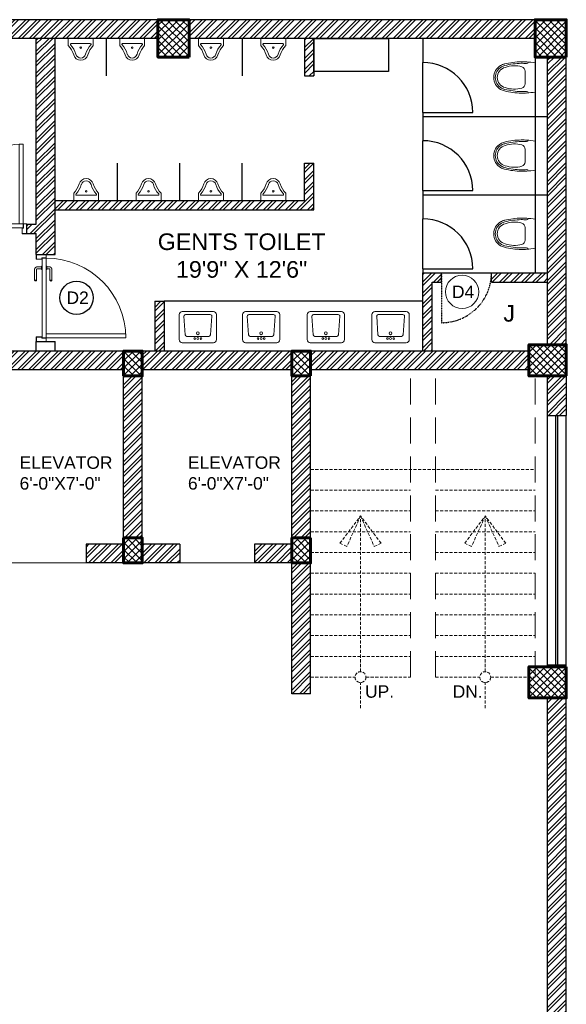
# Model space of a CAD drawing. Header units: inches. Extents: x 105152 to 158499, y 12149 to 30915.
# Tile 284 of 339: x 131521 to 131784, y 17878 to 18352. Entities that reach past the tile are written whole.
import ezdxf

# ---------------------------------------------------------------- set-up
doc = ezdxf.new("R2010")
doc.units = ezdxf.units.IN
doc.header["$MEASUREMENT"] = 0
doc.linetypes.add('HIDDEN', pattern=[0.375, 0.25, -0.125])
for name, color, linetype, lineweight in [('door 2', 42, 'Continuous', 20), ('PD_BRICK WALL_115', 134, 'Continuous', 30), ('PD_BRICK WALL_230', 4, 'Continuous', 50), ('PD_COLUMN', 2, 'Continuous', 60), ('PD_DOOR', 42, 'Continuous', 25), ('PD_FIXTURE', 21, 'Continuous', 25), ('PD_FURNITURE_LOOSE', 20, 'Continuous', 18), ('PD_HATCH', 45, 'Continuous', 9), ('PD_STAIR', 32, 'Continuous', 13), ('PD_WINDOW', 140, 'Continuous', 25)]:
    doc.layers.add(name, color=color, linetype=linetype, lineweight=lineweight)
doc.layers.add('PD_025_TEXT', color=61, linetype='Continuous')
doc.styles.get("Standard").update_dxf_attribs({"font": 'arial.ttf', "height": 6})
doc.styles.add('style1', font='arial.ttf', dxfattribs={"height": 500})
doc.styles.add('STYLE3', font='romans.shx', dxfattribs={"height": 4})
pattern_1 = [(45, (157797.4604, 36231.8138), (-2.65165043, 2.65165043), []), (45, (157799.228, 36231.8138), (-2.65165043, 2.65165043), [])]
pattern_2 = [(45, (276111.2745, 44121.918), (-1.767766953, 1.767766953), []), (135, (276111.2745, 44121.918), (-1.767766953, -1.767766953), [])]

# ---------------------------------------------------------------- blocks, each defined once
blk = doc.blocks.new('door 1')
at = {"layer": 'PD_DOOR', "color": 251, "lineweight": 5}
for p, q in [((159756, 15338), (159696, 15338)), ((159696, 15338), (159696, 15313)), ((159696, 15313), (159696, 15338)), ((159696, 15338), (159756, 15338)), ((159696, 15213), (159696, 15338)), ((159696, 15313), (159698, 15313)), ((159698, 15313), (159696, 15313)), ((159698, 15313), (159698, 15336)), ((159698, 15336), (159754, 15336)), ((159754, 15336), (159698, 15336)), ((159698, 15336), (159698, 15313)), ((159754, 15336), (159754, 15268)), ((159754, 15268), (159754, 15336)), ((159756, 15266), (159756, 15338)), ((159756, 15338), (159756, 15266)), ((160473, 15356), (160473, 15360)), ((160473, 15360), (160473, 15356)), ((160603, 15360), (160473, 15360)), ((160473, 15360), (160473, 15336)), ((160473, 15360), (160473, 15360)), ((160473, 15335), (160473, 15360)), ((160473, 15335), (160473, 15339)), ((160473, 15339), (160473, 15335)), ((160473, 15336), (160473, 15335)), ((160473, 15335), (160603, 15335)), ((160605, 15273), (160605, 15263)), ((160622, 15273), (160605, 15273)), ((160605, 15273), (160622, 15273)), ((160615, 15323), (160615, 15273)), ((160640, 15273), (160615, 15273)), ((160615, 15273), (160622, 15273)), ((160622, 15273), (160625, 15273)), ((160625, 15273), (160628, 15273)), ((160628, 15273), (160631, 15273)), ((160628, 15273), (160650, 15273)), ((160631, 15273), (160634, 15273)), ((160634, 15273), (160640, 15273)), ((160650, 15273), (160634, 15273)), ((160640, 15273), (160640, 15323)), ((160650, 15263), (160650, 15273)), ((160796, 15338), (160736, 15338)), ((160736, 15338), (160736, 15266)), ((160736, 15266), (160736, 15338)), ((160736, 15338), (160796, 15338)), ((160738, 15268), (160738, 15336)), ((160738, 15336), (160794, 15336)), ((160794, 15336), (160738, 15336)), ((160738, 15336), (160738, 15268)), ((160794, 15336), (160794, 15313)), ((160794, 15313), (160794, 15336)), ((160794, 15313), (160796, 15313)), ((160796, 15313), (160794, 15313)), ((160796, 15313), (160796, 15338)), ((160796, 15338), (160796, 15313)), ((160796, 15338), (160796, 15213)), ((159698, 15238), (159696, 15238)), ((159696, 15238), (159696, 15213)), ((159696, 15213), (159696, 15238)), ((159696, 15238), (159698, 15238)), ((159696, 15213), (159741, 15213)), ((159741, 15213), (159696, 15213)), ((159696, 15213), (159744, 15213)), ((159744, 15213), (159696, 15213)), ((159698, 15215), (159698, 15238)), ((159698, 15238), (159698, 15215)), ((159739, 15215), (159698, 15215)), ((159698, 15215), (159739, 15215)), ((159754, 15268), (159739, 15268)), ((159739, 15268), (159739, 15215)), ((159739, 15215), (159739, 15268)), ((159739, 15268), (159754, 15268)), ((159741, 15213), (159741, 15266)), ((159741, 15266), (159756, 15266)), ((159756, 15266), (159741, 15266)), ((159741, 15266), (159741, 15213)), ((160748, 15263), (159744, 15263)), ((159744, 15263), (159744, 15213)), ((160748, 15263), (159744, 15263)), ((159744, 15263), (159744, 15213)), ((159794, 15213), (159744, 15213)), ((159744, 15213), (159744, 14209)), ((159744, 15213), (160748, 15213)), ((159744, 15213), (159794, 15213)), ((159744, 15213), (159794, 15213)), ((159794, 15213), (159744, 15213)), ((159794, 14209), (159794, 15213)), ((159794, 15213), (160748, 15213)), ((159794, 15213), (160748, 15213)), ((160748, 15213), (159794, 15213)), ((160473, 15165), (160473, 15161)), ((160473, 15161), (160473, 15165)), ((160603, 15165), (160473, 15165)), ((160473, 15165), (160473, 15141)), ((160473, 15165), (160473, 15165)), ((160473, 15140), (160473, 15165)), ((160650, 15263), (160605, 15263)), ((160605, 15263), (160650, 15263)), ((160605, 15213), (160605, 15203)), ((160605, 15213), (160650, 15213)), ((160639, 15213), (160605, 15213)), ((160605, 15203), (160650, 15203)), ((160650, 15203), (160605, 15203)), ((160615, 15203), (160615, 15178)), ((160615, 15203), (160640, 15203)), ((160640, 15203), (160615, 15203)), ((160618, 15268), (160618, 15263)), ((160638, 15268), (160618, 15268)), ((160618, 15268), (160638, 15268)), ((160638, 15263), (160618, 15263)), ((160618, 15263), (160638, 15263)), ((160618, 15213), (160618, 15208)), ((160618, 15213), (160638, 15213)), ((160618, 15213), (160618, 15213)), ((160638, 15213), (160618, 15213)), ((160618, 15208), (160638, 15208)), ((160638, 15208), (160618, 15208)), ((160638, 15263), (160638, 15268)), ((160638, 15208), (160638, 15213)), ((160650, 15213), (160639, 15213)), ((160640, 15178), (160640, 15203)), ((160650, 15203), (160650, 15213)), ((160736, 15266), (160751, 15266)), ((160751, 15266), (160736, 15266)), ((160753, 15268), (160738, 15268)), ((160738, 15268), (160753, 15268)), ((160748, 15213), (160748, 15263)), ((160748, 15263), (160748, 15213)), ((160748, 15213), (160796, 15213)), ((160796, 15213), (160748, 15213)), ((160751, 15266), (160751, 15213)), ((160751, 15213), (160751, 15266)), ((160751, 15213), (160796, 15213)), ((160796, 15213), (160751, 15213)), ((160753, 15215), (160753, 15268)), ((160753, 15268), (160753, 15215)), ((160794, 15215), (160753, 15215)), ((160753, 15215), (160794, 15215)), ((160796, 15238), (160794, 15238)), ((160794, 15238), (160794, 15215)), ((160794, 15215), (160794, 15238)), ((160794, 15238), (160796, 15238)), ((160796, 15213), (160796, 15238)), ((160796, 15238), (160796, 15213)), ((160473, 15144), (160473, 15140)), ((160473, 15140), (160473, 15144)), ((160473, 15141), (160473, 15140)), ((160473, 15140), (160603, 15140)), ((159744, 14209), (159794, 14209))]:
    blk.add_line(p, q, dxfattribs=at)
at = {"layer": 'PD_DOOR', "color": 251, "lineweight": 5, "flags": 128}
for points in [[(160460, 15348), (160460, 15348), (160460, 15349), (160461, 15349), (160461, 15350), (160461, 15350), (160461, 15351), (160461, 15351), (160461, 15352), (160461, 15352), (160461, 15353), (160462, 15353), (160462, 15353), (160462, 15354), (160462, 15354), (160463, 15355), (160463, 15355), (160463, 15356), (160464, 15356), (160464, 15356), (160464, 15357), (160465, 15357), (160465, 15357), (160465, 15358), (160466, 15358), (160466, 15358), (160467, 15358), (160467, 15359), (160467, 15359), (160468, 15359), (160468, 15359), (160469, 15359), (160469, 15360), (160470, 15360), (160470, 15360), (160471, 15360), (160471, 15360), (160472, 15360), (160472, 15360), (160473, 15360), (160473, 15360)], [(160473, 15335), (160472, 15335), (160472, 15335), (160471, 15335), (160471, 15335), (160470, 15335), (160470, 15336), (160469, 15336), (160469, 15336), (160469, 15336), (160468, 15336), (160468, 15336), (160467, 15337), (160467, 15337), (160466, 15337), (160466, 15337), (160465, 15338), (160465, 15338), (160465, 15338), (160464, 15339), (160464, 15339), (160464, 15339), (160463, 15340), (160463, 15340), (160463, 15340), (160462, 15341), (160462, 15341), (160462, 15342), (160462, 15342), (160461, 15343), (160461, 15343), (160461, 15344), (160461, 15344), (160461, 15345), (160461, 15345), (160461, 15346), (160461, 15346), (160460, 15347), (160460, 15347), (160460, 15348), (160460, 15348)], [(160640, 15323), (160640, 15324), (160640, 15326), (160640, 15327), (160640, 15329), (160640, 15330), (160639, 15332), (160639, 15333), (160639, 15334), (160638, 15336), (160637, 15337), (160637, 15339), (160636, 15340), (160635, 15341), (160635, 15343), (160634, 15344), (160633, 15345), (160632, 15346), (160631, 15347), (160630, 15348), (160629, 15350), (160628, 15351), (160627, 15352), (160626, 15352), (160624, 15353), (160623, 15354), (160622, 15355), (160621, 15356), (160619, 15356), (160618, 15357), (160617, 15358), (160615, 15358), (160614, 15359), (160612, 15359), (160611, 15359), (160609, 15360), (160608, 15360), (160606, 15360), (160605, 15360), (160603, 15360), (160603, 15360)], [(160603, 15335), (160603, 15335), (160604, 15335), (160604, 15335), (160605, 15335), (160605, 15335), (160606, 15335), (160606, 15335), (160607, 15335), (160607, 15334), (160608, 15334), (160608, 15334), (160609, 15334), (160609, 15333), (160610, 15333), (160610, 15333), (160610, 15333), (160611, 15332), (160611, 15332), (160612, 15332), (160612, 15331), (160612, 15331), (160613, 15331), (160613, 15330), (160613, 15330), (160613, 15329), (160614, 15329), (160614, 15329), (160614, 15328), (160614, 15328), (160615, 15327), (160615, 15327), (160615, 15326), (160615, 15326), (160615, 15325), (160615, 15325), (160615, 15324), (160615, 15324), (160615, 15323), (160615, 15323), (160615, 15323)], [(160460, 15153), (160460, 15153), (160460, 15154), (160461, 15154), (160461, 15155), (160461, 15155), (160461, 15156), (160461, 15156), (160461, 15157), (160461, 15157), (160461, 15158), (160462, 15158), (160462, 15158), (160462, 15159), (160462, 15159), (160463, 15160), (160463, 15160), (160463, 15161), (160464, 15161), (160464, 15161), (160464, 15162), (160465, 15162), (160465, 15162), (160465, 15163), (160466, 15163), (160466, 15163), (160467, 15163), (160467, 15164), (160467, 15164), (160468, 15164), (160468, 15164), (160469, 15164), (160469, 15165), (160470, 15165), (160470, 15165), (160471, 15165), (160471, 15165), (160472, 15165), (160472, 15165), (160473, 15165), (160473, 15165)], [(160473, 15140), (160472, 15140), (160472, 15140), (160471, 15140), (160471, 15140), (160470, 15140), (160470, 15141), (160469, 15141), (160469, 15141), (160469, 15141), (160468, 15141), (160468, 15141), (160467, 15142), (160467, 15142), (160466, 15142), (160466, 15142), (160465, 15143), (160465, 15143), (160465, 15143), (160464, 15144), (160464, 15144), (160464, 15144), (160463, 15145), (160463, 15145), (160463, 15145), (160462, 15146), (160462, 15146), (160462, 15147), (160462, 15147), (160461, 15148), (160461, 15148), (160461, 15149), (160461, 15149), (160461, 15150), (160461, 15150), (160461, 15151), (160461, 15151), (160460, 15152), (160460, 15152), (160460, 15153), (160460, 15153)], [(160603, 15140), (160604, 15140), (160606, 15140), (160607, 15140), (160609, 15141), (160610, 15141), (160612, 15141), (160613, 15142), (160615, 15142), (160616, 15143), (160618, 15143), (160619, 15144), (160620, 15144), (160622, 15145), (160623, 15146), (160624, 15147), (160625, 15148), (160627, 15148), (160628, 15149), (160629, 15150), (160630, 15152), (160631, 15153), (160632, 15154), (160633, 15155), (160634, 15156), (160634, 15157), (160635, 15159), (160636, 15160), (160637, 15161), (160637, 15163), (160638, 15164), (160638, 15165), (160639, 15167), (160639, 15168), (160640, 15170), (160640, 15171), (160640, 15173), (160640, 15174), (160640, 15176), (160640, 15177), (160640, 15178)], [(160615, 15178), (160615, 15177), (160615, 15177), (160615, 15176), (160615, 15176), (160615, 15175), (160615, 15175), (160615, 15174), (160615, 15174), (160615, 15173), (160614, 15173), (160614, 15172), (160614, 15172), (160614, 15171), (160614, 15171), (160613, 15171), (160613, 15170), (160613, 15170), (160612, 15169), (160612, 15169), (160612, 15169), (160611, 15168), (160611, 15168), (160611, 15168), (160610, 15167), (160610, 15167), (160609, 15167), (160609, 15167), (160608, 15166), (160608, 15166), (160607, 15166), (160607, 15166), (160607, 15166), (160606, 15166), (160606, 15165), (160605, 15165), (160605, 15165), (160604, 15165), (160604, 15165), (160603, 15165), (160603, 15165)]]:
    blk.add_lwpolyline(points, dxfattribs=at)
at = {"layer": 'PD_DOOR', "color": 251, "lineweight": 5}
blk.add_arc((159744, 15213), 1004, 270, 0, dxfattribs=at)
blk = doc.blocks.new('DOOR1')
at = {"color": 251, "xscale": 0.03818181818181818, "yscale": 0.03818181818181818, "zscale": 0.03818181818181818, "rotation": 90}
blk.add_blockref('door 1', (-2370.94, -8406.75), dxfattribs=at)
blk = doc.blocks.new('A$C24556D30')
at = {"color": 251, "lineweight": 5}
for p, q in [((170, 400), (170, 20)), ((300, 210), (300, 292)), ((300, 210), (300, 128))]:
    blk.add_line(p, q, dxfattribs=at)
for points in [[(280, 413, 0.02753), (170, 400, 0.02753)], [(570, 386, 0.054905), (350, 415, 0.054905)], [(565, 366, 0.054905), (350, 395, 0.054905)], [(300, 210), (300, 290, 0.704392)], [(300, 210), (300, 130, -0.704392)], [(170, 20, 0.02753), (280, 7, 0.02753)], [(565, 54, -0.054905), (350, 25, -0.054905)], [(570, 34, -0.054905), (350, 5, -0.054905)]]:
    blk.add_lwpolyline(points, format="xyb", dxfattribs=at)
for centre, radius, start, end in [((280, 413), 20, 184.5905, 273.8823), ((350, -585), 1000, 90, 94.0204), ((350, -585), 980, 90, 94.0204), ((360, 292), 60, 105.9249, 180), ((439, 15), 348, 69.701, 105.9249), ((530, 210), 135, 0, 77.2425), ((530, 210), 160, 60, 77.2425), ((530, 210), 180, 60, 77.2425), ((530, 210), 160, 0, 60), ((530, 210), 180, 0, 60), ((530, 210), 135, 282.7575, 0), ((530, 210), 160, 300, 0), ((530, 210), 180, 300, 0), ((280, 7), 20, 86.1177, 175.4095), ((350, 1005), 1000, 265.9796, 270), ((350, 1005), 980, 265.9796, 270), ((360, 128), 60, 180, 254.0751), ((439, 405), 348, 254.0751, 290.299), ((530, 210), 160, 282.7575, 300), ((530, 210), 180, 282.7575, 300)]:
    blk.add_arc(centre, radius, start, end, dxfattribs=at)
blk = doc.blocks.new('LV')
at = {"color": 251, "lineweight": 5}
for p, q in [((-254, 510), (254, 510)), ((-305, 51), (-305, 459)), ((-205, 127), (-226, 431)), ((-201, 458), (203, 458)), ((228, 431), (205, 127)), ((305, 459), (305, 51)), ((254, 0), (-254, 0)), ((180, 103), (-180, 103))]:
    blk.add_line(p, q, dxfattribs=at)
for centre, radius in [((0, 154), 23.6), ((-51, 67), 14.4), ((0, 67), 15.3), ((51, 67), 14.4)]:
    blk.add_circle(centre, radius, dxfattribs=at)
for centre, radius, start, end in [((-254, 459), 50.8, 90, 180), ((254, 459), 50.8, 0, 90), ((-201, 433), 25.4, 90, 184.2016), ((203, 433), 25.4, 355.4179, 90), ((-254, 51), 50.8, 180, 270), ((-180, 129), 25.4, 184.2016, 270), ((180, 129), 25.4, 270, 355.4179), ((254, 51), 50.8, 270, 0)]:
    blk.add_arc(centre, radius, start, end, dxfattribs=at)
blk = doc.blocks.new('A$C33087201')
at = {"color": 251, "lineweight": 5}
for p, q in [((0, 290), (165, 290)), ((0, 290), (0, 193)), ((330, 290), (165, 290)), ((330, 290), (330, 193)), ((38, 221), (292, 221))]:
    blk.add_line(p, q, dxfattribs=at)
blk.add_circle((165, 168), 10.4, dxfattribs=at)
for centre, radius, start, end in [((-216, -16), 301, 16.9059, 44.1446), ((38, 211), 10, 90, 221.8242), ((-216, -16), 331, 16.9059, 41.8242), ((546, -16), 331, 138.1758, 163.0941), ((546, -16), 301, 135.8554, 163.0941), ((292, 211), 10, 318.1758, 90), ((165, 96), 96.2, 195.0681, 270.0943), ((165, 96), 66.2, 195.0681, 270.0943), ((165, 96), 66.2, 269.9057, 344.9319), ((165, 96), 96.2, 269.9057, 344.9319)]:
    blk.add_arc(centre, radius, start, end, dxfattribs=at)
blk = doc.blocks.new('D4')
at = {"layer": 'PD_DOOR', "lineweight": 5}
blk.add_circle((0, 0), 8, dxfattribs=at)
at = {"layer": 'PD_DOOR', "insert": (-4.87, 3.03), "char_height": 6, "width": 47.1418, "attachment_point": 1}
blk.add_mtext('D4', dxfattribs=at)

msp = doc.modelspace()

# ---------------------------------------------------------------- hatches: boundary and pattern name
at = {"layer": 'PD_HATCH'}
h = msp.add_hatch(dxfattribs=at)
h.set_pattern_fill('ANSI32', color=256, scale=10)
h.set_pattern_definition([(45, (130673.841, 17518.1774), (-2.65165, 2.65165), []), (45, (130675.6088, 17518.1774), (-2.65165, 2.65165), [])])
h.paths.add_polyline_path([(130676.99, 17560.93), (130667.99, 17560.93), (130667.99, 17479.43), (130676.99, 17479.43)])
h.paths.add_polyline_path([(131038.49, 17413.43), (130868.99, 17413.43), (130868.99, 17404.43), (131038.49, 17404.43)])
h.paths.add_polyline_path([(131222.99, 17413.43), (131053.49, 17413.43), (131053.49, 17404.43), (131222.99, 17404.43)])
h.paths.add_polyline_path([(130676.99, 18277.43), (130667.99, 18277.43), (130667.99, 18195.93), (130676.99, 18195.93)])
h.paths.add_polyline_path([(130676.99, 18180.93), (130667.99, 18180.93), (130667.99, 18040.93), (130676.99, 18040.93)])
h.paths.add_polyline_path([(130676.99, 18025.93), (130667.99, 18025.93), (130667.99, 17885.93), (130676.99, 17885.93)])
h.paths.add_polyline_path([(130676.99, 17870.93), (130667.99, 17870.93), (130667.99, 17730.93), (130676.99, 17730.93)])
h.paths.add_polyline_path([(130676.99, 17715.93), (130667.99, 17715.93), (130667.99, 17575.93), (130676.99, 17575.93)])
h.paths.add_polyline_path([(131768.99, 18352.43), (131602.49, 18352.43), (131602.49, 18343.43), (131768.99, 18343.43)])
h.paths.add_polyline_path([(131587.49, 18352.43), (131422.49, 18352.43), (131422.49, 18343.43), (131587.49, 18343.43)])
h.paths.add_polyline_path([(131407.49, 18352.43), (131237.99, 18352.43), (131237.99, 18343.43), (131407.49, 18343.43)])
h.paths.add_polyline_path([(131222.99, 18352.43), (131053.49, 18352.43), (131053.49, 18343.43), (131222.99, 18343.43)])
h.paths.add_polyline_path([(130853.99, 18352.43), (130742.99, 18352.43), (130742.99, 18343.43), (130853.99, 18343.43)])
h.paths.add_polyline_path([(130727.99, 18352.43), (130667.99, 18352.43), (130667.99, 18292.43), (130676.99, 18292.43), (130676.99, 18343.43), (130727.99, 18343.43)])
h.paths.add_polyline_path([(130676.99, 17464.43), (130667.99, 17464.43), (130667.99, 17404.43), (130727.99, 17404.43), (130727.99, 17413.43), (130676.99, 17413.43)])
h.paths.add_polyline_path([(130853.99, 17413.43), (130742.99, 17413.43), (130742.99, 17404.43), (130853.99, 17404.43)])
h.paths.add_polyline_path([(131262.74, 17413.43), (131237.99, 17413.43), (131237.99, 17404.43), (131262.74, 17404.43)])
h.paths.add_polyline_path([(131407.49, 17413.43), (131382.74, 17413.43), (131382.74, 17404.43), (131407.49, 17404.43)])
h.paths.add_polyline_path([(131444.99, 17413.43), (131422.49, 17413.43), (131422.49, 17404.43), (131444.99, 17404.43)])
h.paths.add_polyline_path([(131587.49, 17413.43), (131564.99, 17413.43), (131564.99, 17404.43), (131587.49, 17404.43)])
h.paths.add_polyline_path([(131624.99, 17413.43), (131602.49, 17413.43), (131602.49, 17404.43), (131624.99, 17404.43)])
h.paths.add_polyline_path([(131768.99, 17413.43), (131744.99, 17413.43), (131744.99, 17404.43), (131768.99, 17404.43)])
h.paths.add_polyline_path([(131783.99, 17422.43), (131774.99, 17422.43)])
h.paths.add_polyline_path([(131783.99, 17560.93), (131774.99, 17560.93), (131774.99, 17422.43), (131783.99, 17422.43)])
h.paths.add_polyline_path([(131783.99, 17715.93), (131774.99, 17715.93), (131774.99, 17575.93), (131783.99, 17575.93)])
h.paths.add_polyline_path([(131783.99, 18025.93), (131774.99, 18025.93), (131774.99, 17730.93), (131783.99, 17730.93)])
h.paths.add_polyline_path([(131783.99, 18334.43), (131774.99, 18334.43), (131774.99, 18195.93), (131783.99, 18195.93)])
h.paths.add_polyline_path([(131765.99, 18192.93), (131660.99, 18192.93), (131660.99, 18183.93), (131765.99, 18183.93)])
h.paths.add_polyline_path([(131660.99, 18180.93), (131651.99, 18180.93), (131651.99, 18102.93), (131660.99, 18102.93)])
h.paths.add_polyline_path([(131651.99, 18192.93), (131579.99, 18192.93), (131579.99, 18183.93), (131651.99, 18183.93)])
h.paths.add_polyline_path([(131579.99, 18180.93), (131570.99, 18180.93), (131570.99, 18102.93), (131579.99, 18102.93)])
h.paths.add_polyline_path([(131570.99, 18192.93), (131489.99, 18192.93), (131489.99, 18090.93), (131516.99, 18090.93), (131516.99, 18099.93), (131498.99, 18099.93), (131498.99, 18183.93), (131570.99, 18183.93)])
h.paths.add_polyline_path([(131570.99, 18099.93), (131552.99, 18099.93), (131552.99, 18090.93), (131570.99, 18090.93)], flags=17)
h.paths.add_polyline_path([(131597.99, 18099.93), (131579.99, 18099.93), (131579.99, 18090.93), (131597.99, 18090.93)])
h.paths.add_polyline_path([(131651.99, 18099.93), (131633.99, 18099.93), (131633.99, 18090.93), (131651.99, 18090.93)])
h.paths.add_polyline_path([(131660.99, 18090.93), (131651.99, 18090.93), (131651.99, 18027.93), (131660.99, 18027.93)])
h.paths.add_polyline_path([(131783.99, 18041.93), (131774.99, 18041.93), (131774.99, 18040.93), (131783.99, 18040.93)])
h.paths.add_polyline_path([(131783.99, 18180.93), (131774.99, 18180.93), (131774.99, 18161.93), (131783.99, 18161.93)])
h.paths.add_polyline_path([(130905.74, 18343.43), (130905.74, 18352.43), (130868.99, 18352.43), (130868.99, 18343.43)])
h.paths.add_polyline_path([(131001.74, 18352.43), (131001.74, 18343.43), (131038.49, 18343.43), (131038.49, 18352.43)])
h = msp.add_hatch(dxfattribs=at)
h.set_pattern_fill('ANSI37', color=256, scale=20)
h.set_pattern_definition(pattern_2)
h.paths.add_polyline_path([(131602.49, 18352.43), (131587.49, 18352.43), (131587.49, 18334.43), (131602.49, 18334.43)])
h = msp.add_hatch(dxfattribs=at)
h.set_pattern_fill('ANSI37', color=256, scale=20)
h.set_pattern_definition(pattern_2)
h.paths.add_polyline_path([(131783.99, 18352.43), (131768.99, 18352.43), (131768.99, 18334.43), (131783.99, 18334.43)])
h = msp.add_hatch(dxfattribs=at)
h.set_pattern_fill('ANSI32', color=256, scale=10)
h.set_pattern_definition(pattern_1)
h.paths.add_polyline_path([(131258.99, 18343.43), (131252.99, 18343.43), (131252.99, 18307.43), (131258.99, 18307.43)])
h.paths.add_polyline_path([(131258.99, 18307.43), (131252.99, 18307.43), (131252.99, 18271.43), (131258.99, 18271.43)])
h.paths.add_polyline_path([(131252.99, 18271.43), (131252.99, 18235.43), (131258.99, 18235.43), (131258.99, 18271.43)])
h.paths.add_polyline_path([(131258.99, 18235.43), (131252.99, 18235.43), (131252.99, 18199.43), (131258.99, 18199.43)])
h.paths.add_polyline_path([(131258.99, 18199.43), (131252.99, 18199.43), (131252.99, 18163.43), (131258.99, 18163.43)])
h.paths.add_polyline_path([(131258.99, 18163.43), (131252.99, 18163.43), (131252.99, 18127.43), (131258.99, 18127.43)])
h.paths.add_polyline_path([(131537.99, 18343.43), (131528.99, 18343.43), (131528.99, 18253.93), (131524.49, 18253.93), (131524.49, 18249.43), (131528.99, 18249.43), (131528.99, 18239.43), (131537.99, 18239.43)])
h.paths.add_polyline_path([(131456.99, 18343.43), (131452.49, 18343.43), (131452.49, 18253.93), (131447.99, 18253.93), (131447.99, 18249.43), (131482.49, 18249.43), (131482.49, 18253.93), (131456.99, 18253.93)])
h.paths.add_polyline_path([(131452.49, 18325.43), (131449.49, 18325.43), (131449.49, 18320.93), (131452.49, 18320.93)], flags=17)
h.paths.add_polyline_path([(131425.49, 18325.43), (131422.49, 18325.43), (131422.49, 18334.43), (131417.99, 18334.43), (131417.99, 18325.43), (131407.49, 18325.43), (131407.49, 18320.93), (131425.49, 18320.93)])
h.paths.add_polyline_path([(131371.49, 18343.43), (131366.99, 18343.43), (131366.99, 18327.43), (131366.99, 18320.93), (131371.49, 18320.93), (131371.49, 18325.43)])
h.paths.add_polyline_path([(131662.49, 18343.43), (131657.99, 18343.43), (131657.99, 18325.43), (131662.49, 18325.43)])
h = msp.add_hatch(dxfattribs=at)
h.set_pattern_fill('ANSI32', color=256, scale=10)
h.set_pattern_definition(pattern_1)
h.paths.add_polyline_path([(131590.49, 18216.93), (131585.99, 18216.93), (131585.99, 18192.93), (131590.49, 18192.93)])
h.paths.add_polyline_path([(131723.99, 18230.55), (131714.99, 18230.55), (131714.99, 18192.93), (131719.49, 18192.93), (131719.49, 18226.05), (131723.99, 18226.05)])
h.paths.add_polyline_path([(131774.99, 18230.55), (131747.99, 18230.55), (131747.99, 18226.05), (131774.99, 18226.05)])
h.paths.add_polyline_path([(131662.49, 18283.43), (131657.99, 18283.43), (131657.99, 18265.43), (131537.99, 18265.43), (131537.99, 18260.93), (131662.49, 18260.93)])
h = msp.add_hatch(dxfattribs=at)
h.set_pattern_fill('ANSI37', color=256, scale=20)
h.set_pattern_definition(pattern_2)
h.paths.add_polyline_path([(131660.99, 18180.93), (131660.99, 18192.93), (131651.99, 18192.93), (131651.99, 18180.93)])
h.paths.add_polyline_path([(131579.99, 18180.93), (131579.99, 18192.93), (131570.99, 18192.93), (131570.99, 18180.93)])
h.paths.add_polyline_path([(131579.99, 18090.93), (131579.99, 18102.93), (131570.99, 18102.93), (131570.99, 18090.93)])
h.paths.add_polyline_path([(131660.99, 18102.93), (131651.99, 18102.93), (131651.99, 18090.93), (131660.99, 18090.93)])
h = msp.add_hatch(dxfattribs=at)
h.set_pattern_fill('ANSI37', color=256, scale=20)
h.set_pattern_definition(pattern_2)
h.paths.add_polyline_path([(131783.99, 18180.93), (131783.99, 18195.93), (131765.99, 18195.93), (131765.99, 18180.93)])
h = msp.add_hatch(dxfattribs=at)
h.set_pattern_fill('ANSI37', color=256, scale=20)
h.set_pattern_definition(pattern_2)
h.paths.add_polyline_path([(131783.99, 18040.93), (131783.99, 18025.93), (131765.99, 18025.93), (131765.99, 18040.93)])

# ---------------------------------------------------------------- linework, layer by layer
at = {"layer": 'door 2'}
for p, q in [((131516.99, 18090.93), (131552.99, 18090.93)), ((131597.99, 18090.93), (131633.99, 18090.93))]:
    msp.add_line(p, q, dxfattribs=at)
at = {"layer": 'PD_BRICK WALL_115', "lineweight": 30}
for p, q in [((131783.99, 18352.43), (131001.74, 18352.43)), ((131587.49, 18343.43), (131422.49, 18343.43)), ((131528.99, 18253.93), (131528.99, 18343.43)), ((131768.99, 18343.43), (131602.48, 18343.43)), ((131657.99, 18343.43), (131657.99, 18325.43)), ((131662.49, 18343.43), (131662.49, 18325.43)), ((131768.99, 18334.43), (131768.99, 18230.55)), ((131657.99, 18325.43), (131662.49, 18325.43)), ((131657.99, 18265.43), (131657.99, 18283.43)), ((131657.99, 18283.43), (131662.49, 18283.43)), ((131662.49, 18260.93), (131662.49, 18283.43)), ((131537.99, 18265.43), (131657.99, 18265.43)), ((131537.99, 18260.93), (131662.49, 18260.93)), ((131524.49, 18253.93), (131528.99, 18253.93)), ((131524.49, 18249.43), (131524.49, 18253.93)), ((131524.49, 18249.43), (131528.99, 18249.43)), ((131528.99, 18239.43), (131528.99, 18249.43)), ((131714.99, 18192.93), (131714.99, 18230.55)), ((131714.99, 18230.55), (131723.99, 18230.55)), ((131723.99, 18226.05), (131723.99, 18230.55)), ((131747.99, 18230.55), (131774.99, 18230.55)), ((131747.99, 18226.05), (131747.99, 18230.55)), ((131719.49, 18192.93), (131719.49, 18226.05)), ((131719.49, 18226.05), (131723.99, 18226.05)), ((131747.99, 18226.05), (131774.99, 18226.05)), ((131585.99, 18216.93), (131585.99, 18192.93)), ((131585.99, 18216.93), (131590.49, 18216.93)), ((131590.49, 18216.93), (131590.49, 18192.93)), ((131570.99, 18192.93), (131489.99, 18192.93)), ((131765.99, 18192.93), (131570.99, 18192.93)), ((131570.99, 18183.93), (131498.99, 18183.93)), ((131570.99, 18099.93), (131570.99, 18183.93)), ((131579.99, 18099.93), (131579.99, 18183.93)), ((131651.99, 18183.93), (131579.99, 18183.93)), ((131651.99, 18099.93), (131651.99, 18183.93)), ((131660.99, 18027.93), (131660.99, 18183.93)), ((131765.99, 18183.93), (131660.99, 18183.93)), ((131774.99, 18161.93), (131774.99, 18180.93)), ((131783.99, 18180.93), (131783.99, 18161.93)), ((131774.99, 18161.93), (131783.99, 18161.93)), ((131570.99, 18099.93), (131552.99, 18099.93)), ((131552.99, 18099.93), (131552.99, 18090.93)), ((131597.99, 18099.93), (131579.99, 18099.93)), ((131597.99, 18099.93), (131597.99, 18090.93)), ((131651.99, 18099.93), (131633.99, 18099.93)), ((131633.99, 18099.93), (131633.99, 18090.93)), ((131570.99, 18090.93), (131552.99, 18090.93)), ((131597.99, 18090.93), (131570.99, 18090.93)), ((131651.99, 18090.93), (131633.99, 18090.93)), ((131651.99, 18027.93), (131651.99, 18090.93)), ((131774.99, 18040.93), (131774.99, 18041.93)), ((131774.99, 18041.93), (131783.99, 18041.93)), ((131783.99, 17730.93), (131783.99, 18041.93)), ((131660.99, 18027.93), (131651.99, 18027.93)), ((131774.99, 17730.93), (131774.99, 18025.93))]:
    msp.add_line(p, q, dxfattribs=at)
for points in [[(131528.99, 18239.43), (131537.99, 18239.43), (131537.99, 18343.43)], [(131774.99, 18195.93), (131774.99, 18334.43)], [(131783.99, 18195.93), (131783.99, 18195.93), (131783.99, 18334.43)]]:
    msp.add_lwpolyline(points, dxfattribs=at)
at = {"layer": 'PD_BRICK WALL_230', "lineweight": 30}
for p, q in [((131528.99, 18192.93), (131528.99, 18197.43)), ((131528.99, 18197.43), (131537.99, 18197.43)), ((131537.99, 18192.93), (131537.99, 18197.43)), ((131570.99, 18090.93), (131570.99, 18192.93))]:
    msp.add_line(p, q, dxfattribs=at)
at = {"layer": 'PD_COLUMN'}
for points in [[(131602.49, 18334.43), (131587.49, 18334.43), (131587.49, 18352.43), (131602.49, 18352.43)], [(131783.99, 18334.43), (131768.99, 18334.43), (131768.99, 18352.43), (131783.99, 18352.43)], [(131570.99, 18180.93), (131570.99, 18192.93), (131579.99, 18192.93), (131579.99, 18180.93)], [(131660.99, 18180.93), (131660.99, 18192.93), (131651.99, 18192.93), (131651.99, 18180.93)], [(131783.99, 18180.93), (131783.99, 18195.93), (131765.99, 18195.93), (131765.99, 18180.93)], [(131570.99, 18102.93), (131570.99, 18090.93), (131579.99, 18090.93), (131579.99, 18102.93)], [(131660.99, 18102.93), (131660.99, 18090.93), (131651.99, 18090.93), (131651.99, 18102.93)], [(131783.99, 18040.93), (131783.99, 18025.93), (131765.99, 18025.93), (131765.99, 18040.93)]]:
    msp.add_lwpolyline(points, close=True, dxfattribs=at)
at = {"layer": 'PD_DOOR'}
msp.add_circle((131548.39, 18218.56), 8, dxfattribs=at)
at = {"layer": 'PD_FIXTURE', "ltscale": 12}
for p, q in [((131562.74, 18325.43), (131562.74, 18343.43)), ((131627.99, 18343.43), (131627.99, 18325.43)), ((131714.99, 18343.43), (131714.99, 18331.8)), ((131714.99, 18307.8), (131714.99, 18331.8)), ((131714.99, 18307.8), (131714.99, 18294.18)), ((131714.99, 18307.8), (131738.99, 18307.8)), ((131714.99, 18305.8), (131774.99, 18305.8)), ((131714.99, 18270.18), (131714.99, 18294.18)), ((131567.99, 18265.43), (131567.99, 18283.43)), ((131597.99, 18265.43), (131597.99, 18283.43)), ((131627.99, 18265.43), (131627.99, 18283.43)), ((131714.99, 18270.18), (131714.99, 18256.55)), ((131714.99, 18270.18), (131738.99, 18270.18)), ((131714.99, 18268.18), (131774.99, 18268.18)), ((131714.99, 18232.55), (131714.99, 18256.55)), ((131714.99, 18232.55), (131714.99, 18230.55)), ((131714.99, 18232.55), (131738.99, 18232.55)), ((131723.99, 18230.55), (131747.99, 18230.55)), ((131714.99, 18216.93), (131590.49, 18216.93))]:
    msp.add_line(p, q, dxfattribs=at)
at = {"layer": 'PD_FIXTURE', "linetype": 'HIDDEN', "ltscale": 0.2}
msp.add_line((131723.99, 18230.55), (131723.99, 18206.55), dxfattribs=at)
at = {"layer": 'PD_FIXTURE', "ltscale": 12}
msp.add_lwpolyline([(131662.49, 18343.43), (131698.49, 18343.43), (131698.49, 18327.43), (131662.49, 18327.43)], close=True, dxfattribs=at)
for centre in [(131714.99, 18307.8), (131714.99, 18270.18), (131714.99, 18232.55)]:
    msp.add_arc(centre, 24, 0, 90, dxfattribs=at)
at = {"layer": 'PD_FIXTURE', "linetype": 'HIDDEN', "ltscale": 0.2}
msp.add_arc((131723.99, 18230.55), 24, 270, 0, dxfattribs=at)
at = {"layer": 'PD_FURNITURE_LOOSE', "linetype": 'HIDDEN', "ltscale": 50}
for p, q in [((131708.99, 18035.93), (131708.99, 18183.93)), ((131720.99, 18035.93), (131720.99, 18183.93)), ((131768.99, 18035.93), (131768.99, 18180.93))]:
    msp.add_line(p, q, dxfattribs=at)
at = {"layer": 'PD_STAIR', "linetype": 'HIDDEN', "ltscale": 6}
for p, q in [((131660.99, 18135.93), (131768.99, 18135.93)), ((131660.99, 18125.93), (131708.99, 18125.93)), ((131720.99, 18125.93), (131768.99, 18125.93)), ((131660.99, 18115.93), (131708.99, 18115.93)), ((131720.99, 18115.93), (131768.99, 18115.93)), ((131660.99, 18105.93), (131708.99, 18105.93)), ((131720.99, 18105.93), (131768.99, 18105.93)), ((131660.99, 18095.93), (131708.99, 18095.93)), ((131720.99, 18095.93), (131768.99, 18095.93)), ((131660.99, 18085.93), (131708.99, 18085.93)), ((131720.99, 18085.93), (131768.99, 18085.93)), ((131660.99, 18075.93), (131708.99, 18075.93)), ((131720.99, 18075.93), (131768.99, 18075.93)), ((131660.99, 18065.93), (131708.99, 18065.93)), ((131720.99, 18065.93), (131768.99, 18065.93)), ((131660.99, 18055.93), (131708.99, 18055.93)), ((131720.99, 18055.93), (131768.99, 18055.93)), ((131660.99, 18045.93), (131708.99, 18045.93)), ((131720.99, 18045.93), (131768.99, 18045.93)), ((131660.99, 18035.93), (131682.37, 18035.93)), ((131687.61, 18035.93), (131708.99, 18035.93)), ((131720.99, 18035.93), (131742.37, 18035.93)), ((131747.61, 18035.93), (131768.99, 18035.93))]:
    msp.add_line(p, q, dxfattribs=at)
for points in [[(131684.99, 18113.51), (131678.42, 18098.89), (131675.1, 18100.37), (131684.99, 18113.51)], [(131684.99, 18038.55), (131684.99, 18113.51)], [(131684.99, 18113.51), (131691.57, 18098.89), (131694.88, 18100.37), (131684.99, 18113.51)], [(131744.99, 18113.51), (131738.42, 18098.89), (131735.1, 18100.37), (131744.99, 18113.51)], [(131744.99, 18038.55), (131744.99, 18113.51)], [(131744.99, 18113.51), (131751.57, 18098.89), (131754.88, 18100.37), (131744.99, 18113.51)], [(131684.99, 18020.97), (131684.99, 18033.31)], [(131744.99, 18020.97), (131744.99, 18033.31)]]:
    msp.add_lwpolyline(points, dxfattribs=at)
for centre in [(131684.99, 18035.93), (131744.99, 18035.93)]:
    msp.add_circle(centre, 2.62, dxfattribs=at)
at = {"layer": 'PD_WINDOW'}
for p, q in [((131774.99, 18041.93), (131774.99, 18161.93)), ((131778.99, 18041.93), (131778.99, 18161.93)), ((131779.99, 18041.93), (131779.99, 18161.93)), ((131783.99, 18041.93), (131783.99, 18161.93))]:
    msp.add_line(p, q, dxfattribs=at)

# ---------------------------------------------------------------- block references
msp.add_blockref('D4', (131733.86, 18221.39))
at = {"layer": 'PD_DOOR', "ltscale": 25, "rotation": 90.00000000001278}
msp.add_blockref('DOOR1', (129215.22, 21205.99), dxfattribs=at)
at = {"layer": 'PD_DOOR', "ltscale": 25}
msp.add_blockref('DOOR1', (134485.55, 20506.69), dxfattribs=at)
at = {"layer": 'PD_FIXTURE', "ltscale": 12}
for name, p, xscale, yscale, zscale in [('A$C33087201', (131556.37, 18332.89), -0.03636363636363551, 0.03636363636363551, 0.03636363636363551), ('A$C33087201', (131569.12, 18332.89), 0.03636363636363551, 0.03636363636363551, 0.03636363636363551), ('A$C33087201', (131618.99, 18332.89), -0.03636363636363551, 0.03636363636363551, 0.03636363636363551), ('A$C33087201', (131648.99, 18332.89), -0.03636363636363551, 0.03636363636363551, 0.03636363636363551), ('LV', (131606.71, 18196.93), 0.0295236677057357, 0.0295236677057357, 0.0295236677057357), ('LV', (131637.18, 18196.93), 0.0295236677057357, 0.0295236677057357, 0.0295236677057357), ('LV', (131668.3, 18196.93), 0.0295236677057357, 0.0295236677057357, 0.0295236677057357), ('LV', (131699.43, 18196.93), 0.0295236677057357, 0.0295236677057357, 0.0295236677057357)]:
    msp.add_blockref(name, p, dxfattribs=dict(at, xscale=xscale, yscale=yscale, zscale=zscale))
at = {"layer": 'PD_FIXTURE', "ltscale": 12, "rotation": 180}
for name, p, xscale, yscale, zscale in [('A$C24556D30', (131775.25, 18332.35), 0.03684210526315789, 0.03684210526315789, 0.03684210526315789), ('A$C24556D30', (131775.25, 18294.73), 0.03684210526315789, 0.03684210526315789, 0.03684210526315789), ('A$C33087201', (131558.99, 18275.96), 0.03636363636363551, 0.03636363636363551, 0.03636363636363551), ('A$C33087201', (131588.99, 18275.96), 0.03636363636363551, 0.03636363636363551, 0.03636363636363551), ('A$C33087201', (131618.99, 18275.96), 0.03636363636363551, 0.03636363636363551, 0.03636363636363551), ('A$C33087201', (131648.99, 18275.96), 0.03636363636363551, 0.03636363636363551, 0.03636363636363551), ('A$C24556D30', (131775.25, 18257.1), 0.03684210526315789, 0.03684210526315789, 0.03684210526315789)]:
    msp.add_blockref(name, p, dxfattribs=dict(at, xscale=xscale, yscale=yscale, zscale=zscale))

# ---------------------------------------------------------------- texts
at = {"layer": 'PD_025_TEXT', "char_height": 8, "width": 128.4952, "attachment_point": 1, "style": 'style1'}
for s, insert in [('\\pxqc;GENTS TOILET\\P19\'9" X 12\'6"', (131563.54, 18249.55)), ('\\pxqc;J', (131692.29, 18215.07))]:
    msp.add_mtext(s, dxfattribs=dict(at, insert=insert))
at = {"layer": 'PD_025_TEXT', "char_height": 6, "attachment_point": 1}
for insert, width in [((131520.95, 18142.21), 137.3386), ((131601.95, 18142.21), 130.1434)]:
    msp.add_mtext('{\\fArial|b0|i0|c0|p34;ELEVATOR\\P6\'-0"X7\'-0"}', dxfattribs=dict(at, insert=insert, width=width))
at = {"layer": 'PD_DOOR', "insert": (131543.52, 18221.59), "char_height": 6, "width": 47.1418, "attachment_point": 1}
msp.add_mtext('D2', dxfattribs=at)
at = {"layer": 'PD_STAIR', "linetype": 'HIDDEN', "ltscale": 6, "char_height": 6, "width": 132.0418, "attachment_point": 5, "style": 'STYLE3'}
for s, insert in [('{\\fArial|b0|i0|c0|p34;UP.}', (131694.15, 18028.97)), ('{\\fArial|b0|i0|c0|p34;DN.}', (131736.57, 18028.97))]:
    msp.add_mtext(s, dxfattribs=dict(at, insert=insert))

doc.saveas('drawing.dxf')
